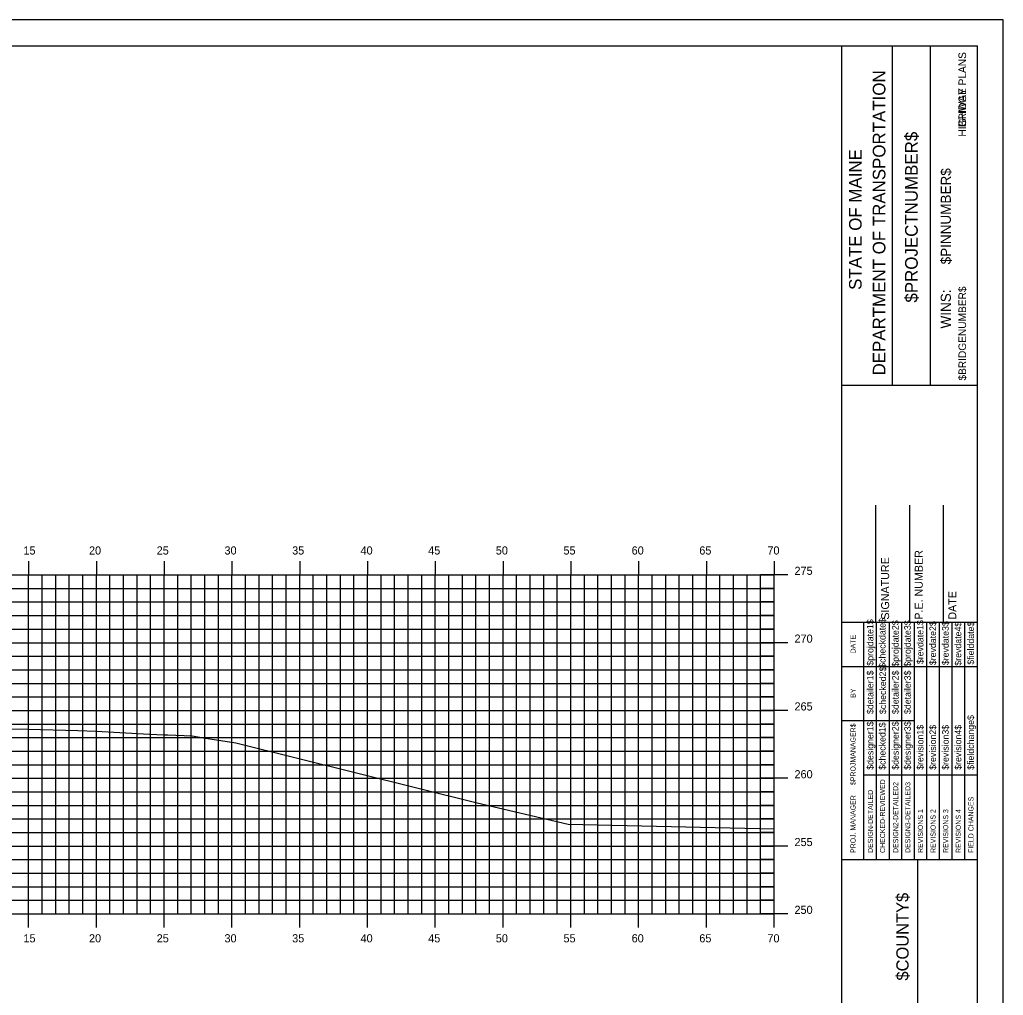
# Model space of a CAD drawing. Extents: x 1168600 to 1177589, y 610178 to 611246.
# Drawn here: x 1175865 to 1175937.6, y 610938.6 to 611010.5 of the extents above; entities that cross this region are included whole.
import ezdxf

# ---------------------------------------------------------------- set-up
doc = ezdxf.new("R2010")
doc.units = 0
for name, color, linetype in [('_Construction', 7, 'Continuous'), ('_Station Equation', 7, 'Continuous'), ('BORDER', 7, 'Continuous'), ('H_V ANNOTATION', 7, 'Continuous'), ('MAJOR', 7, 'Continuous'), ('MINOR', 7, 'Continuous')]:
    doc.layers.add(name, color=color, linetype=linetype)

msp = doc.modelspace()

# ---------------------------------------------------------------- linework, layer by layer
at = {"layer": '_Construction'}
for p, q in [((1175935.663, 611008.596), (1175775.663, 611008.596)), ((1175925.663, 610903.599), (1175925.663, 611008.599)), ((1175929.392, 610983.593), (1175929.392, 611008.593)), ((1175932.187, 610983.593), (1175932.187, 611008.593)), ((1175935.663, 610903.599), (1175935.663, 611008.599)), ((1175925.664, 610983.59), (1175935.663, 610983.59)), ((1175928.163, 610966.099), (1175928.163, 610974.747)), ((1175930.663, 610966.099), (1175930.663, 610974.747)), ((1175933.163, 610966.099), (1175933.163, 610974.747)), ((1175925.663, 610966.099), (1175935.663, 610966.099)), ((1175925.663, 610948.599), (1175935.663, 610948.599)), ((1175931.254, 610913.599), (1175931.254, 610948.599))]:
    msp.add_line(p, q, dxfattribs=at)
msp.add_lwpolyline([(1175767.57, 610900.537), (1175937.57, 610900.537), (1175937.57, 611010.537), (1175767.57, 611010.537)], close=True, dxfattribs=at)
for points in [[(1175927.278, 610962.849), (1175927.278, 610966.099)], [(1175928.211, 610948.602), (1175928.211, 610966.099)], [(1175929.142, 610966.099), (1175929.142, 610948.602)], [(1175930.074, 610948.602), (1175930.074, 610966.099)], [(1175931.006, 610948.602), (1175931.006, 610966.099)], [(1175931.937, 610948.602), (1175931.937, 610966.099)], [(1175932.869, 610948.602), (1175932.869, 610966.099)], [(1175933.801, 610948.602), (1175933.801, 610966.099)], [(1175934.732, 610948.602), (1175934.732, 610966.099)], [(1175927.279, 610948.602), (1175927.279, 610965.393)], [(1175925.663, 610962.849), (1175935.663, 610962.849)], [(1175925.663, 610958.849), (1175927.279, 610958.849)], [(1175927.278, 610958.849), (1175931.005, 610958.849)], [(1175927.278, 610954.849), (1175935.663, 610954.849)]]:
    msp.add_lwpolyline(points, dxfattribs=at)
at = {"layer": '_Station Equation'}
for points in [[(1175864.012, 610958.249), (1175865.639, 610958.208), (1175869.292, 610958.111), (1175870.646, 610958.075), (1175874.575, 610957.858), (1175875.652, 610957.799), (1175875.943, 610957.789), (1175877.733, 610957.728), (1175878.576, 610957.587), (1175880.939, 610957.207), (1175898.756, 610952.786), (1175905.471, 610951.214), (1175920.663, 610950.876)], [(1175864.012, 610958.249), (1175865.639, 610958.208), (1175869.293, 610958.111), (1175870.646, 610958.075), (1175874.576, 610957.858), (1175875.652, 610957.799), (1175875.943, 610957.789), (1175877.733, 610957.728), (1175878.576, 610957.587), (1175880.939, 610957.207), (1175898.756, 610952.786), (1175905.471, 610951.214), (1175920.663, 610950.876)]]:
    msp.add_lwpolyline(points, dxfattribs=at)
at = {"layer": 'MAJOR'}
for p, q in [((1175865.663, 610970.598), (1175865.663, 610969.596)), ((1175870.663, 610970.598), (1175870.663, 610969.596)), ((1175875.663, 610970.598), (1175875.663, 610969.596)), ((1175880.663, 610970.598), (1175880.663, 610969.596)), ((1175885.663, 610970.598), (1175885.663, 610969.596)), ((1175890.663, 610970.598), (1175890.663, 610969.596)), ((1175895.663, 610970.598), (1175895.663, 610969.596)), ((1175900.663, 610970.598), (1175900.663, 610969.596)), ((1175905.663, 610970.598), (1175905.663, 610969.596)), ((1175910.663, 610970.598), (1175910.663, 610969.596)), ((1175915.663, 610970.598), (1175915.663, 610969.596)), ((1175920.663, 610970.598), (1175920.663, 610969.596)), ((1175780.663, 610969.596), (1175920.663, 610969.596)), ((1175780.663, 610969.596), (1175920.663, 610969.596)), ((1175865.663, 610944.596), (1175865.663, 610969.596)), ((1175870.663, 610944.596), (1175870.663, 610969.596)), ((1175875.663, 610944.596), (1175875.663, 610969.596)), ((1175880.663, 610944.596), (1175880.663, 610969.596)), ((1175885.663, 610944.596), (1175885.663, 610969.596)), ((1175890.663, 610944.596), (1175890.663, 610969.596)), ((1175895.663, 610944.596), (1175895.663, 610969.596)), ((1175900.663, 610944.596), (1175900.663, 610969.596)), ((1175905.663, 610944.596), (1175905.663, 610969.596)), ((1175910.663, 610944.596), (1175910.663, 610969.596)), ((1175915.663, 610944.596), (1175915.663, 610969.596)), ((1175921.665, 610969.596), (1175919.661, 610969.596)), ((1175920.663, 610944.596), (1175920.663, 610969.596)), ((1175920.663, 610944.596), (1175920.663, 610969.596)), ((1175780.663, 610964.596), (1175920.663, 610964.596)), ((1175921.665, 610964.596), (1175919.661, 610964.596)), ((1175780.663, 610959.596), (1175920.663, 610959.596)), ((1175921.665, 610959.596), (1175919.661, 610959.596)), ((1175780.663, 610954.596), (1175920.663, 610954.596)), ((1175921.665, 610954.596), (1175919.661, 610954.596)), ((1175780.663, 610949.596), (1175920.663, 610949.596)), ((1175921.665, 610949.596), (1175919.661, 610949.596)), ((1175780.663, 610944.596), (1175920.663, 610944.596)), ((1175780.663, 610944.596), (1175920.663, 610944.596)), ((1175865.663, 610943.594), (1175865.663, 610944.596)), ((1175870.663, 610943.594), (1175870.663, 610944.596)), ((1175875.663, 610943.594), (1175875.663, 610944.596)), ((1175880.663, 610943.594), (1175880.663, 610944.596)), ((1175885.663, 610943.594), (1175885.663, 610944.596)), ((1175890.663, 610943.594), (1175890.663, 610944.596)), ((1175895.663, 610943.594), (1175895.663, 610944.596)), ((1175900.663, 610943.594), (1175900.663, 610944.596)), ((1175905.663, 610943.594), (1175905.663, 610944.596)), ((1175910.663, 610943.594), (1175910.663, 610944.596)), ((1175915.663, 610943.594), (1175915.663, 610944.596)), ((1175921.665, 610944.596), (1175919.661, 610944.596)), ((1175920.663, 610943.594), (1175920.663, 610944.596))]:
    msp.add_line(p, q, dxfattribs=at)
at = {"layer": 'MINOR'}
for p, q in [((1175866.663, 610944.596), (1175866.663, 610969.596)), ((1175867.663, 610944.596), (1175867.663, 610969.596)), ((1175868.663, 610944.596), (1175868.663, 610969.596)), ((1175869.663, 610944.596), (1175869.663, 610969.596)), ((1175871.663, 610944.596), (1175871.663, 610969.596)), ((1175872.663, 610944.596), (1175872.663, 610969.596)), ((1175873.663, 610944.596), (1175873.663, 610969.596)), ((1175874.663, 610944.596), (1175874.663, 610969.596)), ((1175876.663, 610944.596), (1175876.663, 610969.596)), ((1175877.663, 610944.596), (1175877.663, 610969.596)), ((1175878.663, 610944.596), (1175878.663, 610969.596)), ((1175879.663, 610944.596), (1175879.663, 610969.596)), ((1175881.663, 610944.596), (1175881.663, 610969.596)), ((1175882.663, 610944.596), (1175882.663, 610969.596)), ((1175883.663, 610944.596), (1175883.663, 610969.596)), ((1175884.663, 610944.596), (1175884.663, 610969.596)), ((1175886.663, 610944.596), (1175886.663, 610969.596)), ((1175887.663, 610944.596), (1175887.663, 610969.596)), ((1175888.663, 610944.596), (1175888.663, 610969.596)), ((1175889.663, 610944.596), (1175889.663, 610969.596)), ((1175891.663, 610944.596), (1175891.663, 610969.596)), ((1175892.663, 610944.596), (1175892.663, 610969.596)), ((1175893.663, 610944.596), (1175893.663, 610969.596)), ((1175894.663, 610944.596), (1175894.663, 610969.596)), ((1175896.663, 610944.596), (1175896.663, 610969.596)), ((1175897.663, 610944.596), (1175897.663, 610969.596)), ((1175898.663, 610944.596), (1175898.663, 610969.596)), ((1175899.663, 610944.596), (1175899.663, 610969.596)), ((1175901.663, 610944.596), (1175901.663, 610969.596)), ((1175902.663, 610944.596), (1175902.663, 610969.596)), ((1175903.663, 610944.596), (1175903.663, 610969.596)), ((1175904.663, 610944.596), (1175904.663, 610969.596)), ((1175906.663, 610944.596), (1175906.663, 610969.596)), ((1175907.663, 610944.596), (1175907.663, 610969.596)), ((1175908.663, 610944.596), (1175908.663, 610969.596)), ((1175909.663, 610944.596), (1175909.663, 610969.596)), ((1175911.663, 610944.596), (1175911.663, 610969.596)), ((1175912.663, 610944.596), (1175912.663, 610969.596)), ((1175913.663, 610944.596), (1175913.663, 610969.596)), ((1175914.663, 610944.596), (1175914.663, 610969.596)), ((1175916.663, 610944.596), (1175916.663, 610969.596)), ((1175917.663, 610944.596), (1175917.663, 610969.596)), ((1175918.663, 610944.596), (1175918.663, 610969.596)), ((1175919.663, 610944.596), (1175919.663, 610969.596)), ((1175780.663, 610968.596), (1175920.663, 610968.596)), ((1175920.663, 610968.596), (1175919.661, 610968.596)), ((1175780.663, 610967.596), (1175920.663, 610967.596)), ((1175920.663, 610967.596), (1175919.661, 610967.596)), ((1175780.663, 610966.596), (1175920.663, 610966.596)), ((1175920.663, 610966.596), (1175919.661, 610966.596)), ((1175780.663, 610965.596), (1175920.663, 610965.596)), ((1175920.663, 610965.596), (1175919.661, 610965.596)), ((1175780.663, 610963.596), (1175920.663, 610963.596)), ((1175920.663, 610963.596), (1175919.661, 610963.596)), ((1175780.663, 610962.596), (1175920.663, 610962.596)), ((1175920.663, 610962.596), (1175919.661, 610962.596)), ((1175780.663, 610961.596), (1175920.663, 610961.596)), ((1175920.663, 610961.596), (1175919.661, 610961.596)), ((1175780.663, 610960.596), (1175920.663, 610960.596)), ((1175920.663, 610960.596), (1175919.661, 610960.596)), ((1175780.663, 610958.596), (1175920.663, 610958.596)), ((1175920.663, 610958.596), (1175919.661, 610958.596)), ((1175780.663, 610957.596), (1175920.663, 610957.596)), ((1175920.663, 610957.596), (1175919.661, 610957.596)), ((1175780.663, 610956.596), (1175920.663, 610956.596)), ((1175920.663, 610956.596), (1175919.661, 610956.596)), ((1175780.663, 610955.596), (1175920.663, 610955.596)), ((1175920.663, 610955.596), (1175919.661, 610955.596)), ((1175780.663, 610953.596), (1175920.663, 610953.596)), ((1175920.663, 610953.596), (1175919.661, 610953.596)), ((1175780.663, 610952.596), (1175920.663, 610952.596)), ((1175920.663, 610952.596), (1175919.661, 610952.596)), ((1175780.663, 610951.596), (1175920.663, 610951.596)), ((1175920.663, 610951.596), (1175919.661, 610951.596)), ((1175780.663, 610950.596), (1175920.663, 610950.596)), ((1175920.663, 610950.596), (1175919.661, 610950.596)), ((1175780.663, 610948.596), (1175920.663, 610948.596)), ((1175920.663, 610948.596), (1175919.661, 610948.596)), ((1175780.663, 610947.596), (1175920.663, 610947.596)), ((1175920.663, 610947.596), (1175919.661, 610947.596)), ((1175780.663, 610946.596), (1175920.663, 610946.596)), ((1175920.663, 610946.596), (1175919.661, 610946.596)), ((1175780.663, 610945.596), (1175920.663, 610945.596)), ((1175920.663, 610945.596), (1175919.661, 610945.596))]:
    msp.add_line(p, q, dxfattribs=at)

# ---------------------------------------------------------------- texts
at = {"layer": '_Construction'}
for s, height, p in [('BRIDGE PLANS', 0.55901, (1175934.821, 611002.62)), ('HIGHWAY PLANS', 0.55901, (1175934.821, 611001.911)), ('DEPARTMENT OF TRANSPORTATION', 0.93176, (1175928.87, 610984.302)), ('$PROJECTNUMBER$', 0.93176, (1175931.255, 610989.675)), ('STATE OF MAINE', 0.93176, (1175927.118, 610990.608)), ('$PINNUMBER$', 0.74527, (1175933.7, 610992.493)), ('$BRIDGENUMBER$', 0.55901, (1175934.821, 610983.926)), ('SIGNATURE', 0.5906, (1175929.144, 610966.291)), ('P.E. NUMBER', 0.59055, (1175931.624, 610966.291)), ('DATE', 0.5906, (1175934.104, 610966.291)), ('$projdate1$', 0.48455, (1175927.986, 610962.899)), ('$checkdate$', 0.48455, (1175928.88, 610962.742)), ('$projdate2$', 0.48455, (1175929.849, 610962.821)), ('$projdate3$', 0.48455, (1175930.744, 610962.821)), ('$revdate1$', 0.4845, (1175931.676, 610963.017)), ('$revdate2$', 0.4845, (1175932.607, 610962.939)), ('$revdate3$', 0.4845, (1175933.539, 610962.939)), ('$revdate4$', 0.4845, (1175934.471, 610962.899)), ('$fielddate$', 0.48455, (1175935.402, 610962.978)), ('DATE', 0.3714, (1175926.667, 610963.805)), ('$checked2$', 0.4845, (1175928.918, 610959.334)), ('$detailer1$', 0.48455, (1175927.986, 610959.334)), ('$detailer2$', 0.48455, (1175929.849, 610959.334)), ('$detailer3$', 0.48455, (1175930.744, 610959.334)), ('BY', 0.3714, (1175926.667, 610960.534)), ('$fieldchange$', 0.48455, (1175935.402, 610955.222)), ('$PROJMANAGER$', 0.37275, (1175926.667, 610954.094)), ('$designer1$', 0.48455, (1175927.986, 610955.222)), ('$checked1$', 0.4845, (1175928.88, 610955.222)), ('$designer2$', 0.48455, (1175929.849, 610955.222)), ('$designer3$', 0.48455, (1175930.744, 610955.222)), ('$revision1$', 0.48455, (1175931.676, 610955.222)), ('$revision2$', 0.48455, (1175932.607, 610955.222)), ('$revision3$', 0.48455, (1175933.539, 610955.222)), ('$revision4$', 0.48455, (1175934.471, 610955.222)), ('CHECKED-REVIEWED', 0.37275, (1175928.844, 610949.087)), ('DESIGN2-DETAILED2', 0.37275, (1175929.813, 610949.087)), ('DESIGN3-DETAILED3', 0.37275, (1175930.707, 610949.087)), ('DESIGN-DETAILED', 0.37275, (1175927.95, 610949.087)), ('PROJ. MANAGER', 0.37275, (1175926.667, 610949.087)), ('FIELD CHANGES', 0.37275, (1175935.366, 610949.087)), ('REVISIONS 1', 0.37275, (1175931.639, 610949.087)), ('REVISIONS 2', 0.37275, (1175932.571, 610949.087)), ('REVISIONS 3', 0.37275, (1175933.503, 610949.087)), ('REVISIONS 4', 0.37275, (1175934.434, 610949.087)), ('$COUNTY$', 0.9072, (1175930.583, 610939.678))]:
    msp.add_text(s, height=height, rotation=90, dxfattribs=at).set_placement(p)
at = {"layer": 'BORDER'}
msp.add_text('WINS:', height=0.7453, rotation=90, dxfattribs=at).set_placement((1175933.698, 610987.764))
at = {"layer": 'H_V ANNOTATION'}
for s, p in [('15', (1175865.28, 610971.096)), ('20', (1175870.117, 610971.096)), ('25', (1175875.109, 610971.096)), ('30', (1175880.112, 610971.096)), ('35', (1175885.104, 610971.096)), ('40', (1175890.149, 610971.096)), ('45', (1175895.141, 610971.096)), ('50', (1175900.128, 610971.096)), ('55', (1175905.12, 610971.096)), ('60', (1175910.149, 610971.096)), ('65', (1175915.141, 610971.096)), ('70', (1175920.165, 610971.096)), ('275', (1175922.163, 610969.596)), ('270', (1175922.163, 610964.596)), ('265', (1175922.163, 610959.596)), ('260', (1175922.163, 610954.596)), ('255', (1175922.163, 610949.596)), ('250', (1175922.163, 610944.596)), ('15', (1175865.28, 610942.496)), ('20', (1175870.117, 610942.496)), ('25', (1175875.109, 610942.496)), ('30', (1175880.112, 610942.496)), ('35', (1175885.104, 610942.496)), ('40', (1175890.149, 610942.496)), ('45', (1175895.141, 610942.496)), ('50', (1175900.128, 610942.496)), ('55', (1175905.12, 610942.496)), ('60', (1175910.149, 610942.496)), ('65', (1175915.141, 610942.496)), ('70', (1175920.165, 610942.496))]:
    msp.add_text(s, height=0.6, dxfattribs=at).set_placement(p)

doc.saveas('drawing.dxf')
